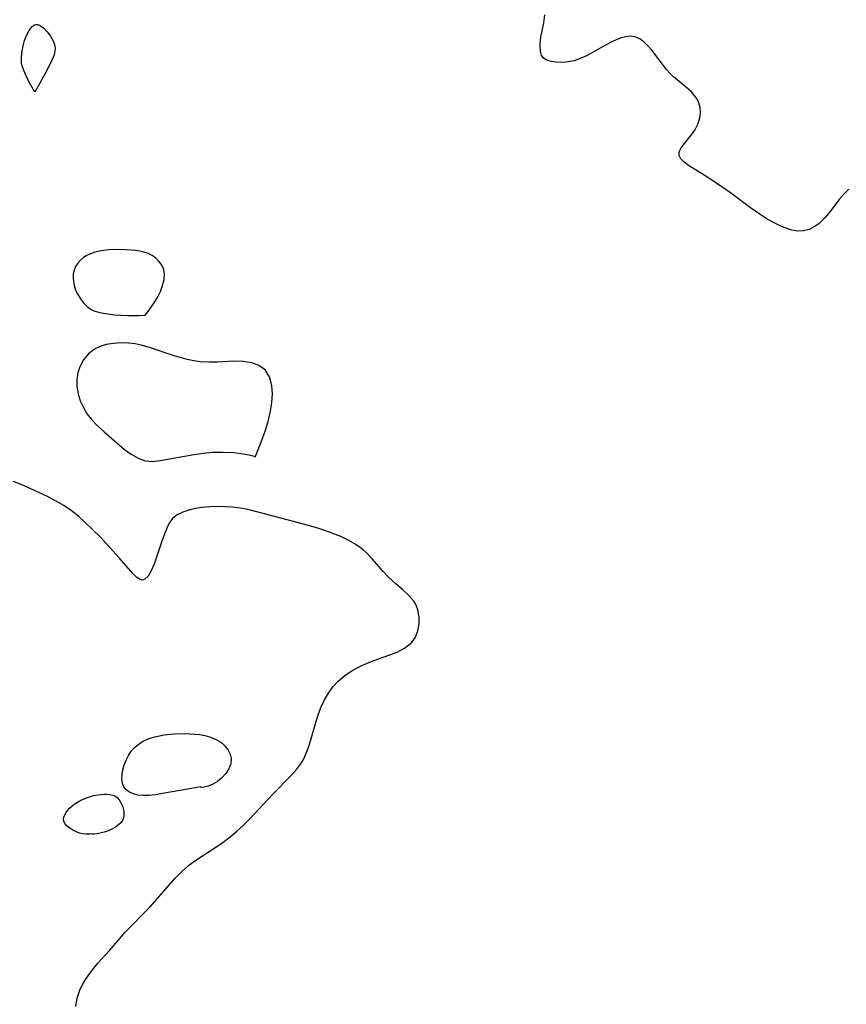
# Model space of a CAD drawing. Header units: metres. Extents: x 1073367 to 1082519, y 1569854 to 1574957.
# Tile 456 of 656: x 1077516 to 1077666, y 1573070 to 1573249. Entities that reach past the tile are written whole.
import ezdxf

# ---------------------------------------------------------------- set-up
doc = ezdxf.new("R2010")
doc.units = ezdxf.units.M
doc.layers.add('CGG_CurvaNivelLidar_v1', color=253, linetype='Continuous', lineweight=30)

msp = doc.modelspace()

# ---------------------------------------------------------------- linework, layer by layer
at = {"layer": 'CGG_CurvaNivelLidar_v1'}
for p, q in [((1077610.8676, 1573248.3178, 70), (1077611.0714, 1573249.7381, 70)), ((1077517.465, 1573246.9284, 70), (1077517.7401, 1573247.321, 70)), ((1077517.7401, 1573247.321, 70), (1077518.032, 1573247.6476, 70)), ((1077518.032, 1573247.6476, 70), (1077518.3413, 1573247.8856, 70)), ((1077518.3413, 1573247.8856, 70), (1077518.6702, 1573248.0043, 70)), ((1077518.6702, 1573248.0043, 70), (1077519.0039, 1573247.9829, 70)), ((1077519.0039, 1573247.9829, 70), (1077519.3514, 1573247.8512, 70)), ((1077519.3514, 1573247.8512, 70), (1077519.7063, 1573247.6359, 70)), ((1077519.7063, 1573247.6359, 70), (1077520.0624, 1573247.3571, 70)), ((1077520.0624, 1573247.3571, 70), (1077520.7527, 1573246.6632, 70)), ((1077610.3538, 1573245.6666, 70), (1077610.8676, 1573248.3178, 70)), ((1077516.61, 1573245.0599, 70), (1077516.9719, 1573246.0083, 70)), ((1077516.9719, 1573246.0083, 70), (1077517.465, 1573246.9284, 70)), ((1077520.7527, 1573246.6632, 70), (1077521.3481, 1573245.8623, 70)), ((1077521.3481, 1573245.8623, 70), (1077521.8094, 1573245.0064, 70)), ((1077610.2032, 1573244.4672, 70), (1077610.3538, 1573245.6666, 70)), ((1077624.7369, 1573245.4943, 70), (1077623.341, 1573244.9197, 70)), ((1077625.6749, 1573245.7526, 70), (1077624.7369, 1573245.4943, 70)), ((1077626.5702, 1573245.8559, 70), (1077625.6749, 1573245.7526, 70)), ((1077627.4077, 1573245.7652, 70), (1077626.5702, 1573245.8559, 70)), ((1077628.2651, 1573245.4009, 70), (1077627.4077, 1573245.7652, 70)), ((1077516.1696, 1573243.1295, 70), (1077516.3631, 1573244.1453, 70)), ((1077516.3631, 1573244.1453, 70), (1077516.61, 1573245.0599, 70)), ((1077521.8094, 1573245.0064, 70), (1077521.9828, 1573244.5625, 70)), ((1077521.9828, 1573244.5625, 70), (1077522.1052, 1573244.1125, 70)), ((1077522.1052, 1573244.1125, 70), (1077522.1621, 1573243.6584, 70)), ((1077610.1891, 1573244.1061, 70), (1077610.2032, 1573244.4672, 70)), ((1077610.258, 1573243.1705, 70), (1077610.1891, 1573244.1061, 70)), ((1077621.9176, 1573244.1839, 70), (1077619.4022, 1573242.7203, 70)), ((1077623.341, 1573244.9197, 70), (1077621.9176, 1573244.1839, 70)), ((1077629.0559, 1573244.8087, 70), (1077628.2651, 1573245.4009, 70)), ((1077629.8046, 1573244.0521, 70), (1077629.0559, 1573244.8087, 70)), ((1077630.4423, 1573243.2989, 70), (1077629.8046, 1573244.0521, 70)), ((1077516.0504, 1573241.4858, 70), (1077516.0565, 1573242.0306, 70)), ((1077516.0565, 1573242.0306, 70), (1077516.1696, 1573243.1295, 70)), ((1077521.9206, 1573242.2889, 70), (1077521.5474, 1573241.3711, 70)), ((1077522.0561, 1573242.7466, 70), (1077521.9206, 1573242.2889, 70)), ((1077522.1417, 1573243.2032, 70), (1077522.0561, 1573242.7466, 70)), ((1077522.1621, 1573243.6584, 70), (1077522.1417, 1573243.2032, 70)), ((1077610.4693, 1573242.4486, 70), (1077610.258, 1573243.1705, 70)), ((1077610.8361, 1573241.8905, 70), (1077610.4693, 1573242.4486, 70)), ((1077611.4285, 1573241.4941, 70), (1077610.8361, 1573241.8905, 70)), ((1077617.7948, 1573241.9157, 70), (1077616.3602, 1573241.4207, 70)), ((1077618.6058, 1573242.2926, 70), (1077617.7948, 1573241.9157, 70)), ((1077619.4022, 1573242.7203, 70), (1077618.6058, 1573242.2926, 70)), ((1077633.1115, 1573239.8251, 70), (1077630.4423, 1573243.2989, 70)), ((1077516.0977, 1573240.9358, 70), (1077516.0504, 1573241.4858, 70)), ((1077516.2444, 1573240.3022, 70), (1077516.0977, 1573240.9358, 70)), ((1077516.4777, 1573239.6214, 70), (1077516.2444, 1573240.3022, 70)), ((1077521.5474, 1573241.3711, 70), (1077520.6671, 1573239.6423, 70)), ((1077612.1953, 1573241.2599, 70), (1077611.4285, 1573241.4941, 70)), ((1077613.027, 1573241.1305, 70), (1077612.1953, 1573241.2599, 70)), ((1077613.9517, 1573241.0853, 70), (1077613.027, 1573241.1305, 70)), ((1077614.9429, 1573241.144, 70), (1077613.9517, 1573241.0853, 70)), ((1077616.3602, 1573241.4207, 70), (1077614.9429, 1573241.144, 70)), ((1077517.1026, 1573238.2253, 70), (1077516.4777, 1573239.6214, 70)), ((1077520.6671, 1573239.6423, 70), (1077518.5, 1573235.7021, 70)), ((1077633.7859, 1573239.071, 70), (1077633.1115, 1573239.8251, 70)), ((1077634.4254, 1573238.4822, 70), (1077633.7859, 1573239.071, 70)), ((1077636.848, 1573236.5043, 70), (1077634.4254, 1573238.4822, 70)), ((1077517.7745, 1573236.9621, 70), (1077517.1026, 1573238.2253, 70)), ((1077518.5, 1573235.7021, 70), (1077517.7745, 1573236.9621, 70)), ((1077637.6537, 1573235.7472, 70), (1077636.848, 1573236.5043, 70)), ((1077638.1791, 1573235.1601, 70), (1077637.6537, 1573235.7472, 70)), ((1077638.6261, 1573234.5376, 70), (1077638.1791, 1573235.1601, 70)), ((1077639.0256, 1573233.7512, 70), (1077638.6261, 1573234.5376, 70)), ((1077639.2645, 1573232.9185, 70), (1077639.0256, 1573233.7512, 70)), ((1077639.185, 1573230.9796, 70), (1077639.3233, 1573231.9546, 70)), ((1077639.3233, 1573231.9546, 70), (1077639.2645, 1573232.9185, 70)), ((1077638.2844, 1573228.8268, 70), (1077638.8185, 1573229.8751, 70)), ((1077638.8185, 1573229.8751, 70), (1077639.185, 1573230.9796, 70)), ((1077636.3897, 1573226.3952, 70), (1077637.6357, 1573227.8687, 70)), ((1077637.6357, 1573227.8687, 70), (1077638.2844, 1573228.8268, 70)), ((1077635.8156, 1573225.6191, 70), (1077636.3897, 1573226.3952, 70)), ((1077635.4015, 1573224.17, 70), (1077635.4526, 1573224.871, 70)), ((1077635.7093, 1573223.5635, 70), (1077635.4015, 1573224.17, 70)), ((1077635.4526, 1573224.871, 70), (1077635.8156, 1573225.6191, 70)), ((1077636.31, 1573222.9854, 70), (1077635.7093, 1573223.5635, 70)), ((1077637.1306, 1573222.4048, 70), (1077636.31, 1573222.9854, 70)), ((1077639.9681, 1573220.6309, 70), (1077637.1306, 1573222.4048, 70)), ((1077642.4169, 1573219.0325, 70), (1077639.9681, 1573220.6309, 70)), ((1077644.7351, 1573217.3947, 70), (1077642.4169, 1573219.0325, 70)), ((1077648.3702, 1573214.7133, 70), (1077644.7351, 1573217.3947, 70)), ((1077665.2976, 1573217.1746, 70), (1077664.4356, 1573216.1492, 70)), ((1077666.2257, 1573218.1, 70), (1077665.2976, 1573217.1746, 70)), ((1077664.4356, 1573216.1492, 70), (1077662.8263, 1573214.0256, 70)), ((1077650.0629, 1573213.5392, 70), (1077648.3702, 1573214.7133, 70)), ((1077651.2468, 1573212.7739, 70), (1077650.0629, 1573213.5392, 70)), ((1077662.8263, 1573214.0256, 70), (1077661.8679, 1573212.8707, 70)), ((1077652.4359, 1573212.0771, 70), (1077651.2468, 1573212.7739, 70)), ((1077653.6234, 1573211.4694, 70), (1077652.4359, 1573212.0771, 70)), ((1077660.8389, 1573211.8682, 70), (1077659.9508, 1573211.2321, 70)), ((1077661.8679, 1573212.8707, 70), (1077660.8389, 1573211.8682, 70)), ((1077654.8025, 1573210.9767, 70), (1077653.6234, 1573211.4694, 70)), ((1077655.8971, 1573210.6465, 70), (1077654.8025, 1573210.9767, 70)), ((1077656.9698, 1573210.478, 70), (1077655.8971, 1573210.6465, 70)), ((1077658.0122, 1573210.5098, 70), (1077656.9698, 1573210.478, 70)), ((1077659.0053, 1573210.7691, 70), (1077658.0122, 1573210.5098, 70)), ((1077659.9508, 1573211.2321, 70), (1077659.0053, 1573210.7691, 70)), ((1077528.5832, 1573206.353, 70.5), (1077527.9205, 1573206.0326, 70.5)), ((1077529.3657, 1573206.6238, 70.5), (1077528.5832, 1573206.353, 70.5)), ((1077530.1894, 1573206.8221, 70.5), (1077529.3657, 1573206.6238, 70.5)), ((1077531.042, 1573206.9617, 70.5), (1077530.1894, 1573206.8221, 70.5)), ((1077531.9138, 1573207.0514, 70.5), (1077531.042, 1573206.9617, 70.5)), ((1077533.5309, 1573207.109, 70.5), (1077531.9138, 1573207.0514, 70.5)), ((1077535.1511, 1573207.073, 70.5), (1077533.5309, 1573207.109, 70.5)), ((1077536.7734, 1573206.951, 70.5), (1077535.1511, 1573207.073, 70.5)), ((1077537.5576, 1573206.8339, 70.5), (1077536.7734, 1573206.951, 70.5)), ((1077538.3134, 1573206.6569, 70.5), (1077537.5576, 1573206.8339, 70.5)), ((1077539.0846, 1573206.3803, 70.5), (1077538.3134, 1573206.6569, 70.5)), ((1077539.8004, 1573206.0163, 70.5), (1077539.0846, 1573206.3803, 70.5)), ((1077526.2795, 1573204.6315, 70.5), (1077525.8887, 1573204.0128, 70.5)), ((1077526.7703, 1573205.1883, 70.5), (1077526.2795, 1573204.6315, 70.5)), ((1077527.3124, 1573205.6434, 70.5), (1077526.7703, 1573205.1883, 70.5)), ((1077527.9205, 1573206.0326, 70.5), (1077527.3124, 1573205.6434, 70.5)), ((1077540.4457, 1573205.5664, 70.5), (1077539.8004, 1573206.0163, 70.5)), ((1077541.0576, 1573204.9667, 70.5), (1077540.4457, 1573205.5664, 70.5)), ((1077541.5475, 1573204.2777, 70.5), (1077541.0576, 1573204.9667, 70.5)), ((1077525.4715, 1573202.6833, 70.5), (1077525.4319, 1573201.9997, 70.5)), ((1077525.6125, 1573203.3427, 70.5), (1077525.4715, 1573202.6833, 70.5)), ((1077525.8887, 1573204.0128, 70.5), (1077525.6125, 1573203.3427, 70.5)), ((1077541.8906, 1573203.5074, 70.5), (1077541.5475, 1573204.2777, 70.5)), ((1077542.0109, 1573202.6432, 70.5), (1077541.8906, 1573203.5074, 70.5)), ((1077541.9377, 1573201.6484, 70.5), (1077542.0109, 1573202.6432, 70.5)), ((1077525.4319, 1573201.9997, 70.5), (1077525.4831, 1573201.3045, 70.5)), ((1077525.4831, 1573201.3045, 70.5), (1077525.6205, 1573200.6096, 70.5)), ((1077541.6929, 1573200.582, 70.5), (1077541.9377, 1573201.6484, 70.5)), ((1077525.6205, 1573200.6096, 70.5), (1077525.9038, 1573199.7676, 70.5)), ((1077525.9038, 1573199.7676, 70.5), (1077526.2905, 1573198.9535, 70.5)), ((1077540.8258, 1573198.5249, 70.5), (1077541.2997, 1573199.5013, 70.5)), ((1077541.2997, 1573199.5013, 70.5), (1077541.6929, 1573200.582, 70.5)), ((1077526.2905, 1573198.9535, 70.5), (1077526.7613, 1573198.179, 70.5)), ((1077526.7613, 1573198.179, 70.5), (1077527.3062, 1573197.4606, 70.5)), ((1077527.3062, 1573197.4606, 70.5), (1077527.9242, 1573196.8214, 70.5)), ((1077539.7577, 1573196.8038, 70.5), (1077540.2955, 1573197.6153, 70.5)), ((1077540.2955, 1573197.6153, 70.5), (1077540.8258, 1573198.5249, 70.5)), ((1077527.9242, 1573196.8214, 70.5), (1077528.6232, 1573196.2938, 70.5)), ((1077528.6232, 1573196.2938, 70.5), (1077529.1796, 1573196.011, 70.5)), ((1077529.1796, 1573196.011, 70.5), (1077529.8499, 1573195.7826, 70.5)), ((1077529.8499, 1573195.7826, 70.5), (1077530.6134, 1573195.6001, 70.5)), ((1077530.6134, 1573195.6001, 70.5), (1077531.7629, 1573195.411, 70.5)), ((1077531.7629, 1573195.411, 70.5), (1077532.9809, 1573195.2803, 70.5)), ((1077538.5, 1573195.1907, 70.5), (1077539.2606, 1573196.122, 70.5)), ((1077539.2606, 1573196.122, 70.5), (1077539.7577, 1573196.8038, 70.5)), ((1077532.9809, 1573195.2803, 70.5), (1077535.3849, 1573195.1537, 70.5)), ((1077535.3849, 1573195.1537, 70.5), (1077537.3587, 1573195.1491, 70.5)), ((1077537.3587, 1573195.1491, 70.5), (1077538.5, 1573195.1907, 70.5)), ((1077532.7772, 1573190.0704, 70.5), (1077531.4647, 1573189.8416, 70.5)), ((1077534.1512, 1573190.1613, 70.5), (1077532.7772, 1573190.0704, 70.5)), ((1077535.5625, 1573190.1134, 70.5), (1077534.1512, 1573190.1613, 70.5)), ((1077536.6728, 1573189.9771, 70.5), (1077535.5625, 1573190.1134, 70.5)), ((1077529.3156, 1573189.0097, 70.5), (1077528.2165, 1573188.1524, 70.5)), ((1077530.3392, 1573189.5015, 70.5), (1077529.3156, 1573189.0097, 70.5)), ((1077531.4647, 1573189.8416, 70.5), (1077530.3392, 1573189.5015, 70.5)), ((1077537.7848, 1573189.7584, 70.5), (1077536.6728, 1573189.9771, 70.5)), ((1077539.3092, 1573189.3397, 70.5), (1077537.7848, 1573189.7584, 70.5)), ((1077543.615, 1573187.8858, 70.5), (1077539.3092, 1573189.3397, 70.5)), ((1077527.3249, 1573187.0705, 70.5), (1077526.6563, 1573185.8184, 70.5)), ((1077528.2165, 1573188.1524, 70.5), (1077527.3249, 1573187.0705, 70.5)), ((1077544.8804, 1573187.5014, 70.5), (1077543.615, 1573187.8858, 70.5)), ((1077546.1492, 1573187.1673, 70.5), (1077544.8804, 1573187.5014, 70.5)), ((1077547.326, 1573186.9182, 70.5), (1077546.1492, 1573187.1673, 70.5)), ((1077548.5023, 1573186.747, 70.5), (1077547.326, 1573186.9182, 70.5)), ((1077550.1345, 1573186.6583, 70.5), (1077548.5023, 1573186.747, 70.5)), ((1077551.6383, 1573186.6897, 70.5), (1077550.1345, 1573186.6583, 70.5)), ((1077554.5794, 1573186.8339, 70.5), (1077551.6383, 1573186.6897, 70.5)), ((1077556.2793, 1573186.8025, 70.5), (1077554.5794, 1573186.8339, 70.5)), ((1077557.872, 1573186.5592, 70.5), (1077556.2793, 1573186.8025, 70.5)), ((1077559.176, 1573186.0764, 70.5), (1077557.872, 1573186.5592, 70.5)), ((1077526.2952, 1573184.7035, 70.5), (1077526.1088, 1573183.5312, 70.5)), ((1077526.6563, 1573185.8184, 70.5), (1077526.2952, 1573184.7035, 70.5)), ((1077560.2766, 1573185.2604, 70.5), (1077559.176, 1573186.0764, 70.5)), ((1077561.0608, 1573183.9864, 70.5), (1077560.2766, 1573185.2604, 70.5)), ((1077526.1088, 1573183.5312, 70.5), (1077526.114, 1573182.2139, 70.5)), ((1077561.5036, 1573182.3343, 70.5), (1077561.0608, 1573183.9864, 70.5)), ((1077526.114, 1573182.2139, 70.5), (1077526.3295, 1573180.8906, 70.5)), ((1077561.6009, 1573180.8834, 70.5), (1077561.5036, 1573182.3343, 70.5)), ((1077526.3295, 1573180.8906, 70.5), (1077526.7306, 1573179.628, 70.5)), ((1077526.7306, 1573179.628, 70.5), (1077527.2961, 1573178.4066, 70.5)), ((1077561.2615, 1573177.7442, 70.5), (1077561.5102, 1573179.3348, 70.5)), ((1077561.5102, 1573179.3348, 70.5), (1077561.6009, 1573180.8834, 70.5)), ((1077527.2961, 1573178.4066, 70.5), (1077528.0042, 1573177.2447, 70.5)), ((1077560.813, 1573175.885, 70.5), (1077561.2615, 1573177.7442, 70.5)), ((1077528.0042, 1573177.2447, 70.5), (1077528.8419, 1573176.1637, 70.5)), ((1077528.8419, 1573176.1637, 70.5), (1077529.7541, 1573175.2125, 70.5)), ((1077560.2705, 1573174.1178, 70.5), (1077560.813, 1573175.885, 70.5)), ((1077529.7541, 1573175.2125, 70.5), (1077531.0663, 1573174.0161, 70.5)), ((1077531.0663, 1573174.0161, 70.5), (1077534.7965, 1573170.8253, 70.5)), ((1077559.7111, 1573172.518, 70.5), (1077560.2705, 1573174.1178, 70.5)), ((1077558.5, 1573169.4113, 70.5), (1077559.7111, 1573172.518, 70.5)), ((1077534.7965, 1573170.8253, 70.5), (1077536.0015, 1573169.9342, 70.5)), ((1077536.0015, 1573169.9342, 70.5), (1077537.2313, 1573169.2194, 70.5)), ((1077537.2313, 1573169.2194, 70.5), (1077538.5031, 1573168.7666, 70.5)), ((1077538.5031, 1573168.7666, 70.5), (1077539.8203, 1573168.6444, 70.5)), ((1077539.8203, 1573168.6444, 70.5), (1077541.2525, 1573168.7849, 70.5)), ((1077541.2525, 1573168.7849, 70.5), (1077547.3203, 1573169.9227, 70.5)), ((1077547.3203, 1573169.9227, 70.5), (1077549.0325, 1573170.1595, 70.5)), ((1077549.0325, 1573170.1595, 70.5), (1077550.7332, 1573170.3046, 70.5)), ((1077550.7332, 1573170.3046, 70.5), (1077552.6322, 1573170.3365, 70.5)), ((1077552.6322, 1573170.3365, 70.5), (1077554.6357, 1573170.2321, 70.5)), ((1077554.6357, 1573170.2321, 70.5), (1077556.3341, 1573170.0322, 70.5)), ((1077556.3341, 1573170.0322, 70.5), (1077557.6133, 1573169.79, 70.5)), ((1077557.6133, 1573169.79, 70.5), (1077558.2854, 1573169.588, 70.5)), ((1077558.2854, 1573169.588, 70.5), (1077558.5, 1573169.4113, 70.5)), ((1077516.2303, 1573164.3442, 70.5), (1077514.5932, 1573165.0156, 70.5)), ((1077518.2838, 1573163.4373, 70.5), (1077516.2303, 1573164.3442, 70.5)), ((1077520.9207, 1573162.1818, 70.5), (1077518.2838, 1573163.4373, 70.5)), ((1077522.3715, 1573161.4281, 70.5), (1077520.9207, 1573162.1818, 70.5)), ((1077523.7696, 1573160.6189, 70.5), (1077522.3715, 1573161.4281, 70.5)), ((1077525.0949, 1573159.7293, 70.5), (1077523.7696, 1573160.6189, 70.5)), ((1077526.4, 1573158.6857, 70.5), (1077525.0949, 1573159.7293, 70.5)), ((1077546.4125, 1573159.7572, 70.5), (1077545.344, 1573159.3945, 70.5)), ((1077547.587, 1573160.0578, 70.5), (1077546.4125, 1573159.7572, 70.5)), ((1077548.8467, 1573160.2746, 70.5), (1077547.587, 1573160.0578, 70.5)), ((1077550.2203, 1573160.3941, 70.5), (1077548.8467, 1573160.2746, 70.5)), ((1077551.648, 1573160.429, 70.5), (1077550.2203, 1573160.3941, 70.5)), ((1077553.0098, 1573160.4046, 70.5), (1077551.648, 1573160.429, 70.5)), ((1077554.3926, 1573160.3169, 70.5), (1077553.0098, 1573160.4046, 70.5)), ((1077555.7861, 1573160.1479, 70.5), (1077554.3926, 1573160.3169, 70.5)), ((1077557.1433, 1573159.8946, 70.5), (1077555.7861, 1573160.1479, 70.5)), ((1077559.9465, 1573159.2039, 70.5), (1077557.1433, 1573159.8946, 70.5)), ((1077527.6323, 1573157.5708, 70.5), (1077526.4, 1573158.6857, 70.5)), ((1077543.525, 1573158.3287, 70.5), (1077542.9292, 1573157.5171, 70.5)), ((1077544.3384, 1573158.9343, 70.5), (1077543.525, 1573158.3287, 70.5)), ((1077545.344, 1573159.3945, 70.5), (1077544.3384, 1573158.9343, 70.5)), ((1077567.2249, 1573157.2439, 70.5), (1077559.9465, 1573159.2039, 70.5)), ((1077530.3583, 1573154.9168, 70.5), (1077527.6323, 1573157.5708, 70.5)), ((1077542.4527, 1573156.521, 70.5), (1077541.6186, 1573154.317, 70.5)), ((1077542.9292, 1573157.5171, 70.5), (1077542.4527, 1573156.521, 70.5)), ((1077569.8516, 1573156.4866, 70.5), (1077567.2249, 1573157.2439, 70.5)), ((1077571.1113, 1573156.0892, 70.5), (1077569.8516, 1573156.4866, 70.5)), ((1077572.5878, 1573155.5719, 70.5), (1077571.1113, 1573156.0892, 70.5)), ((1077533.8065, 1573151.1203, 70.5), (1077530.3583, 1573154.9168, 70.5)), ((1077541.6186, 1573154.317, 70.5), (1077540.1236, 1573149.9801, 70.5)), ((1077574.0157, 1573154.9984, 70.5), (1077572.5878, 1573155.5719, 70.5)), ((1077575.3794, 1573154.3546, 70.5), (1077574.0157, 1573154.9984, 70.5)), ((1077576.6594, 1573153.6224, 70.5), (1077575.3794, 1573154.3546, 70.5)), ((1077577.4671, 1573153.0642, 70.5), (1077576.6594, 1573153.6224, 70.5)), ((1077578.1127, 1573152.5419, 70.5), (1077577.4671, 1573153.0642, 70.5)), ((1077578.6768, 1573152.0275, 70.5), (1077578.1127, 1573152.5419, 70.5)), ((1077536.2966, 1573148.2542, 70.5), (1077533.8065, 1573151.1203, 70.5)), ((1077579.7414, 1573150.9203, 70.5), (1077578.6768, 1573152.0275, 70.5)), ((1077581.7404, 1573148.6228, 70.5), (1077579.7414, 1573150.9203, 70.5)), ((1077540.1236, 1573149.9801, 70.5), (1077539.6138, 1573148.7765, 70.5)), ((1077536.9852, 1573147.5839, 70.5), (1077536.2966, 1573148.2542, 70.5)), ((1077537.6268, 1573147.174, 70.5), (1077536.9852, 1573147.5839, 70.5)), ((1077537.9317, 1573147.0956, 70.5), (1077537.6268, 1573147.174, 70.5)), ((1077538.2431, 1573147.1224, 70.5), (1077537.9317, 1573147.0956, 70.5)), ((1077538.4745, 1573147.2243, 70.5), (1077538.2431, 1573147.1224, 70.5)), ((1077539.0696, 1573147.821, 70.5), (1077538.4745, 1573147.2243, 70.5)), ((1077539.6138, 1573148.7765, 70.5), (1077539.0696, 1573147.821, 70.5)), ((1077582.7663, 1573147.5389, 70.5), (1077581.7404, 1573148.6228, 70.5)), ((1077583.9997, 1573146.4223, 70.5), (1077582.7663, 1573147.5389, 70.5)), ((1077585.238, 1573145.3688, 70.5), (1077583.9997, 1573146.4223, 70.5)), ((1077586.3833, 1573144.2952, 70.5), (1077585.238, 1573145.3688, 70.5)), ((1077587.2619, 1573143.2273, 70.5), (1077586.3833, 1573144.2952, 70.5)), ((1077587.4901, 1573142.8705, 70.5), (1077587.2619, 1573143.2273, 70.5)), ((1077587.7546, 1573142.3697, 70.5), (1077587.4901, 1573142.8705, 70.5)), ((1077588.025, 1573141.6615, 70.5), (1077587.7546, 1573142.3697, 70.5)), ((1077588.2677, 1573140.4065, 70.5), (1077588.025, 1573141.6615, 70.5)), ((1077588.2644, 1573139.1296, 70.5), (1077588.2677, 1573140.4065, 70.5)), ((1077588.0299, 1573137.883, 70.5), (1077588.2644, 1573139.1296, 70.5)), ((1077586.8421, 1573135.7022, 70.5), (1077587.5621, 1573136.7209, 70.5)), ((1077587.5621, 1573136.7209, 70.5), (1077588.0299, 1573137.883, 70.5)), ((1077584.2234, 1573134.0186, 70.5), (1077585.5666, 1573134.697, 70.5)), ((1077585.5666, 1573134.697, 70.5), (1077586.681, 1573135.5369, 70.5)), ((1077586.681, 1573135.5369, 70.5), (1077586.8421, 1573135.7022, 70.5)), ((1077579.5324, 1573132.2802, 70.5), (1077582.7285, 1573133.4321, 70.5)), ((1077582.7285, 1573133.4321, 70.5), (1077584.2234, 1573134.0186, 70.5)), ((1077576.2141, 1573130.6989, 70.5), (1077577.7189, 1573131.4908, 70.5)), ((1077577.7189, 1573131.4908, 70.5), (1077579.5324, 1573132.2802, 70.5)), ((1077573.529, 1573128.7263, 70.5), (1077574.8023, 1573129.7873, 70.5)), ((1077574.8023, 1573129.7873, 70.5), (1077576.2141, 1573130.6989, 70.5)), ((1077571.7834, 1573126.5725, 70.5), (1077572.5973, 1573127.7017, 70.5)), ((1077572.5973, 1573127.7017, 70.5), (1077573.529, 1573128.7263, 70.5)), ((1077571.0747, 1573125.3619, 70.5), (1077571.7834, 1573126.5725, 70.5)), ((1077569.9667, 1573122.8198, 70.5), (1077570.4637, 1573124.0893, 70.5)), ((1077570.4637, 1573124.0893, 70.5), (1077571.0747, 1573125.3619, 70.5)), ((1077569.4707, 1573121.2448, 70.5), (1077569.9667, 1573122.8198, 70.5)), ((1077568.6017, 1573118.0711, 70.5), (1077569.4707, 1573121.2448, 70.5)), ((1077539.4334, 1573118.3873, 70.5), (1077540.2616, 1573118.6343, 70.5)), ((1077540.2616, 1573118.6343, 70.5), (1077541.1179, 1573118.8262, 70.5)), ((1077541.1179, 1573118.8262, 70.5), (1077541.9942, 1573118.9715, 70.5)), ((1077541.9942, 1573118.9715, 70.5), (1077543.8466, 1573119.1467, 70.5)), ((1077543.8466, 1573119.1467, 70.5), (1077545.6975, 1573119.1979, 70.5)), ((1077545.6975, 1573119.1979, 70.5), (1077546.6183, 1573119.1788, 70.5)), ((1077546.6183, 1573119.1788, 70.5), (1077547.5295, 1573119.1217, 70.5)), ((1077547.5295, 1573119.1217, 70.5), (1077548.4251, 1573119.0167, 70.5)), ((1077548.4251, 1573119.0167, 70.5), (1077549.32, 1573118.848, 70.5)), ((1077549.32, 1573118.848, 70.5), (1077550.1825, 1573118.6165, 70.5)), ((1077550.1825, 1573118.6165, 70.5), (1077551.0012, 1573118.3201, 70.5)), ((1077536.5399, 1573116.633, 70.5), (1077537.1774, 1573117.1862, 70.5)), ((1077537.1774, 1573117.1862, 70.5), (1077537.8813, 1573117.6682, 70.5)), ((1077537.8813, 1573117.6682, 70.5), (1077538.6428, 1573118.0728, 70.5)), ((1077538.6428, 1573118.0728, 70.5), (1077539.4334, 1573118.3873, 70.5)), ((1077551.0012, 1573118.3201, 70.5), (1077551.7608, 1573117.9513, 70.5)), ((1077551.7608, 1573117.9513, 70.5), (1077552.4406, 1573117.4973, 70.5)), ((1077552.4406, 1573117.4973, 70.5), (1077553.0589, 1573116.903, 70.5)), ((1077553.0589, 1573116.903, 70.5), (1077553.5606, 1573116.2194, 70.5)), ((1077568.1172, 1573116.5331, 70.5), (1077568.6017, 1573118.0711, 70.5)), ((1077535.0525, 1573114.3964, 70.5), (1077535.466, 1573115.2336, 70.5)), ((1077535.466, 1573115.2336, 70.5), (1077535.9821, 1573116.0104, 70.5)), ((1077535.9821, 1573116.0104, 70.5), (1077536.5399, 1573116.633, 70.5)), ((1077553.5606, 1573116.2194, 70.5), (1077553.9398, 1573115.4693, 70.5)), ((1077553.9398, 1573115.4693, 70.5), (1077554.1171, 1573114.6178, 70.5)), ((1077567.2958, 1573114.6216, 70.5), (1077567.522, 1573115.0708, 70.5)), ((1077567.522, 1573115.0708, 70.5), (1077568.1172, 1573116.5331, 70.5)), ((1077534.4936, 1573112.6504, 70.5), (1077534.729, 1573113.5243, 70.5)), ((1077534.729, 1573113.5243, 70.5), (1077535.0525, 1573114.3964, 70.5)), ((1077554.0369, 1573113.6952, 70.5), (1077553.7023, 1573112.7965, 70.5)), ((1077554.1171, 1573114.6178, 70.5), (1077554.0369, 1573113.6952, 70.5)), ((1077565.996, 1573112.704, 70.5), (1077566.8715, 1573113.9011, 70.5)), ((1077566.8715, 1573113.9011, 70.5), (1077567.2958, 1573114.6216, 70.5)), ((1077534.3033, 1573110.9605, 70.5), (1077534.3471, 1573111.7878, 70.5)), ((1077534.3471, 1573111.7878, 70.5), (1077534.4936, 1573112.6504, 70.5)), ((1077553.1572, 1573111.9339, 70.5), (1077552.4567, 1573111.1523, 70.5)), ((1077553.7023, 1573112.7965, 70.5), (1077553.1572, 1573111.9339, 70.5)), ((1077561.6812, 1573108.187, 70.5), (1077564.9541, 1573111.5279, 70.5)), ((1077564.9541, 1573111.5279, 70.5), (1077565.996, 1573112.704, 70.5)), ((1077534.3865, 1573110.1963, 70.5), (1077534.3033, 1573110.9605, 70.5)), ((1077534.6333, 1573109.5287, 70.5), (1077534.3865, 1573110.1963, 70.5)), ((1077549.9519, 1573109.6509, 70.5), (1077549.2128, 1573109.4743, 70.5)), ((1077550.8104, 1573109.9909, 70.5), (1077549.9519, 1573109.6509, 70.5)), ((1077551.6557, 1573110.493, 70.5), (1077550.8104, 1573109.9909, 70.5)), ((1077552.4567, 1573111.1523, 70.5), (1077551.6557, 1573110.493, 70.5)), ((1077528.0358, 1573107.6076, 70.5), (1077529.1682, 1573107.9321, 70.5)), ((1077529.1682, 1573107.9321, 70.5), (1077530.3906, 1573108.1352, 70.5)), ((1077530.3906, 1573108.1352, 70.5), (1077530.9914, 1573108.1846, 70.5)), ((1077530.9914, 1573108.1846, 70.5), (1077531.5752, 1573108.1932, 70.5)), ((1077531.5752, 1573108.1932, 70.5), (1077532.1319, 1573108.1506, 70.5)), ((1077532.1319, 1573108.1506, 70.5), (1077532.6486, 1573108.0408, 70.5)), ((1077532.6486, 1573108.0408, 70.5), (1077533.1082, 1573107.8411, 70.5)), ((1077533.1082, 1573107.8411, 70.5), (1077533.4716, 1573107.5564, 70.5)), ((1077535.0733, 1573108.9894, 70.5), (1077534.6333, 1573109.5287, 70.5)), ((1077535.6755, 1573108.5677, 70.5), (1077535.0733, 1573108.9894, 70.5)), ((1077536.3999, 1573108.2517, 70.5), (1077535.6755, 1573108.5677, 70.5)), ((1077537.2151, 1573108.0379, 70.5), (1077536.3999, 1573108.2517, 70.5)), ((1077538.1566, 1573107.9402, 70.5), (1077537.2151, 1573108.0379, 70.5)), ((1077539.2118, 1573107.9733, 70.5), (1077538.1566, 1573107.9402, 70.5)), ((1077540.3871, 1573108.1023, 70.5), (1077539.2118, 1573107.9733, 70.5)), ((1077541.6347, 1573108.2943, 70.5), (1077540.3871, 1573108.1023, 70.5)), ((1077547.9362, 1573109.4306, 70.5), (1077541.6347, 1573108.2943, 70.5)), ((1077548.5, 1573109.5077, 70.5), (1077547.9362, 1573109.4306, 70.5)), ((1077548.6944, 1573109.4318, 70.5), (1077548.5, 1573109.5077, 70.5)), ((1077549.2128, 1573109.4743, 70.5), (1077548.6944, 1573109.4318, 70.5)), ((1077557.3826, 1573103.5926, 70.5), (1077561.6812, 1573108.187, 70.5)), ((1077524.809, 1573105.6597, 70.5), (1077525.1961, 1573106.0291, 70.5)), ((1077525.1961, 1573106.0291, 70.5), (1077525.6198, 1573106.3718, 70.5)), ((1077525.6198, 1573106.3718, 70.5), (1077526.5306, 1573106.9424, 70.5)), ((1077526.5306, 1573106.9424, 70.5), (1077527.0185, 1573107.1884, 70.5)), ((1077527.0185, 1573107.1884, 70.5), (1077528.0358, 1573107.6076, 70.5)), ((1077533.4716, 1573107.5564, 70.5), (1077533.7792, 1573107.1936, 70.5)), ((1077533.7792, 1573107.1936, 70.5), (1077534.04, 1573106.7742, 70.5)), ((1077534.04, 1573106.7742, 70.5), (1077534.2591, 1573106.3155, 70.5)), ((1077534.2591, 1573106.3155, 70.5), (1077534.437, 1573105.8318, 70.5)), ((1077523.7503, 1573104.0505, 70.5), (1077523.9175, 1573104.4616, 70.5)), ((1077523.9175, 1573104.4616, 70.5), (1077524.1604, 1573104.8702, 70.5)), ((1077524.1604, 1573104.8702, 70.5), (1077524.4615, 1573105.2713, 70.5)), ((1077524.4615, 1573105.2713, 70.5), (1077524.809, 1573105.6597, 70.5)), ((1077534.437, 1573105.8318, 70.5), (1077534.5701, 1573105.3354, 70.5)), ((1077534.5701, 1573105.3354, 70.5), (1077534.6499, 1573104.8376, 70.5)), ((1077534.6619, 1573104.3495, 70.5), (1077534.5849, 1573103.8832, 70.5)), ((1077534.6499, 1573104.8376, 70.5), (1077534.6619, 1573104.3495, 70.5)), ((1077523.6841, 1573103.6415, 70.5), (1077523.7503, 1573104.0505, 70.5)), ((1077523.7463, 1573103.2373, 70.5), (1077523.6841, 1573103.6415, 70.5)), ((1077523.9736, 1573102.8195, 70.5), (1077523.7463, 1573103.2373, 70.5)), ((1077524.3473, 1573102.4014, 70.5), (1077523.9736, 1573102.8195, 70.5)), ((1077524.8332, 1573102.0045, 70.5), (1077524.3473, 1573102.4014, 70.5)), ((1077533.6892, 1573102.6161, 70.5), (1077533.139, 1573102.2209, 70.5)), ((1077534.1044, 1573103.0209, 70.5), (1077533.6892, 1573102.6161, 70.5)), ((1077534.3929, 1573103.4364, 70.5), (1077534.1044, 1573103.0209, 70.5)), ((1077534.5849, 1573103.8832, 70.5), (1077534.3929, 1573103.4364, 70.5)), ((1077555.1403, 1573101.4798, 70.5), (1077556.2947, 1573102.5232, 70.5)), ((1077556.2947, 1573102.5232, 70.5), (1077557.3826, 1573103.5926, 70.5)), ((1077525.3979, 1573101.6497, 70.5), (1077524.8332, 1573102.0045, 70.5)), ((1077526.0082, 1573101.3569, 70.5), (1077525.3979, 1573101.6497, 70.5)), ((1077526.6311, 1573101.1427, 70.5), (1077526.0082, 1573101.3569, 70.5)), ((1077527.2108, 1573101.0166, 70.5), (1077526.6311, 1573101.1427, 70.5)), ((1077527.7294, 1573100.9553, 70.5), (1077527.2108, 1573101.0166, 70.5)), ((1077528.1458, 1573100.9411, 70.5), (1077527.7294, 1573100.9553, 70.5)), ((1077528.4178, 1573100.9576, 70.5), (1077528.1458, 1573100.9411, 70.5)), ((1077528.5, 1573100.9921, 70.5), (1077528.4178, 1573100.9576, 70.5)), ((1077528.836, 1573100.9486, 70.5), (1077528.5, 1573100.9921, 70.5)), ((1077529.2414, 1573100.9539, 70.5), (1077528.836, 1573100.9486, 70.5)), ((1077529.7573, 1573100.9959, 70.5), (1077529.2414, 1573100.9539, 70.5)), ((1077530.3498, 1573101.0903, 70.5), (1077529.7573, 1573100.9959, 70.5)), ((1077531.0608, 1573101.2727, 70.5), (1077530.3498, 1573101.0903, 70.5)), ((1077531.7874, 1573101.5318, 70.5), (1077531.0608, 1573101.2727, 70.5)), ((1077532.4925, 1573101.8536, 70.5), (1077531.7874, 1573101.5318, 70.5)), ((1077533.139, 1573102.2209, 70.5), (1077532.4925, 1573101.8536, 70.5)), ((1077553.9282, 1573100.4708, 70.5), (1077555.1403, 1573101.4798, 70.5)), ((1077551.3667, 1573098.6009, 70.5), (1077552.6642, 1573099.5065, 70.5)), ((1077552.6642, 1573099.5065, 70.5), (1077553.9282, 1573100.4708, 70.5)), ((1077547.5434, 1573096.0864, 70.5), (1077551.3667, 1573098.6009, 70.5)), ((1077545.1523, 1573094.1448, 70.5), (1077546.408, 1573095.2477, 70.5)), ((1077546.408, 1573095.2477, 70.5), (1077547.5434, 1573096.0864, 70.5)), ((1077543.976, 1573092.9382, 70.5), (1077545.1523, 1573094.1448, 70.5)), ((1077541.5534, 1573090.1374, 70.5), (1077543.976, 1573092.9382, 70.5)), ((1077539.3482, 1573087.7047, 70.5), (1077541.5534, 1573090.1374, 70.5)), ((1077534.8562, 1573083.0663, 70.5), (1077539.3482, 1573087.7047, 70.5)), ((1077533.8964, 1573081.9965, 70.5), (1077534.8562, 1573083.0663, 70.5)), ((1077532.0304, 1573079.8341, 70.5), (1077533.8964, 1573081.9965, 70.5)), ((1077529.9451, 1573077.4875, 70.5), (1077532.0304, 1573079.8341, 70.5)), ((1077528.9576, 1573076.311, 70.5), (1077529.9451, 1573077.4875, 70.5)), ((1077527.8472, 1573074.8081, 70.5), (1077528.9576, 1573076.311, 70.5)), ((1077527.1825, 1573073.7419, 70.5), (1077527.8472, 1573074.8081, 70.5)), ((1077526.1764, 1573071.1668, 70.5), (1077526.64, 1573072.6328, 70.5)), ((1077526.64, 1573072.6328, 70.5), (1077527.1825, 1573073.7419, 70.5)), ((1077525.9096, 1573069.6233, 70.5), (1077526.1764, 1573071.1668, 70.5))]:
    msp.add_line(p, q, dxfattribs=at)

doc.saveas('drawing.dxf')
